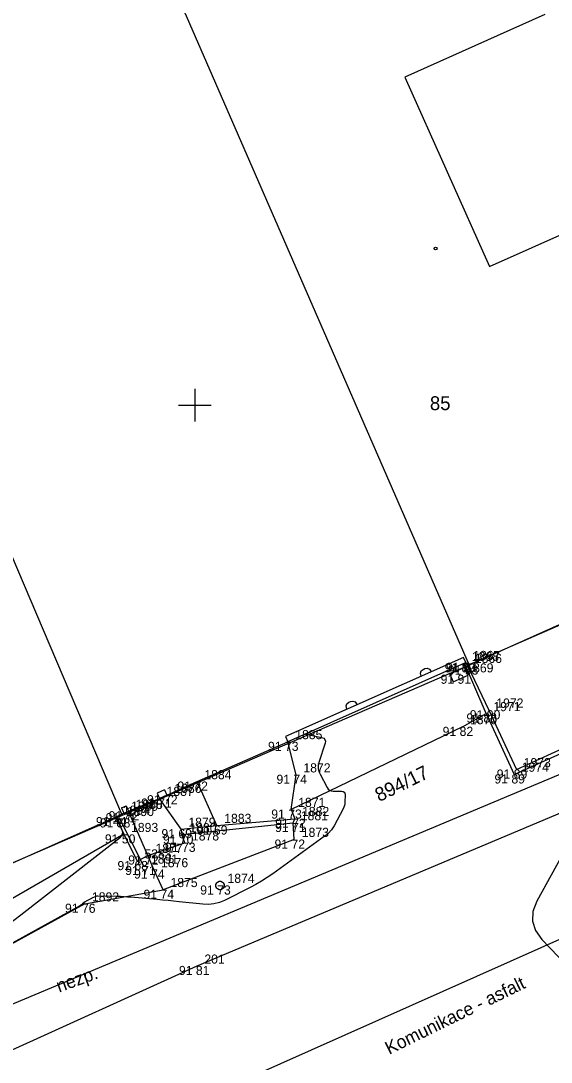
# Model space of a CAD drawing. Extents: x -711081 to -709338, y -1025122 to -1024092.
# Drawn here: x -710805.34 to -710789.07, y -1024945.16 to -1024913.2 of the extents above; entities that cross this region are included whole.
import ezdxf

# ---------------------------------------------------------------- set-up
doc = ezdxf.new("R2010")
doc.units = 0
for name, color, linetype in [('Ex_Major Contours', 7, 'Continuous'), ('Ex_Minor Contours', 7, 'Continuous'), ('Z_body', 7, 'Continuous'), ('Z_body_cisla', 7, 'Continuous'), ('Z_body_vysky_redukovane', 7, 'Continuous'), ('Z_budova', 7, 'Continuous'), ('Z_chodnik', 7, 'Continuous'), ('Z_hektometricka_sit', 7, 'Continuous'), ('Z_hrany_paty', 7, 'Continuous'), ('Z_katastr_cisla_pozemkova', 7, 'Continuous'), ('Z_katastr_cisla_stavebni', 7, 'Continuous'), ('Z_katastr_hranice', 7, 'Continuous'), ('Z_katastr_vnitrni_kresba', 7, 'Continuous'), ('Z_katastr_znacky_budov', 7, 'Continuous'), ('Z_komunikace', 7, 'Continuous'), ('Z_obruba', 7, 'Continuous'), ('Z_pilire', 7, 'Continuous'), ('Z_ploty', 7, 'Continuous'), ('Z_ploty_znacky', 7, 'Continuous'), ('Z_popisy', 7, 'Continuous'), ('Z_rozhranni', 7, 'Continuous'), ('Z_site_vodovod_znaky', 7, 'Continuous'), ('Z_vdz12_prerusovana', 7, 'Continuous'), ('Z_vstupy', 7, 'Continuous'), ('Z_zabradli', 7, 'Continuous'), ('Z_zlabek', 7, 'Continuous')]:
    doc.layers.add(name, color=color, linetype=linetype)

# ---------------------------------------------------------------- blocks, each defined once
blk = doc.blocks.new('POINT_DISPLAY')
blk.add_line((0, 0), (0, 0))
blk = doc.blocks.new('Z666')
for p, q in [((-0.25, 0.13), (-0.25, -0.13)), ((0.25, 0.13), (-0.25, 0.13)), ((0.25, -0.13), (0.25, 0.13)), ((-0.25, -0.13), (0.25, -0.13))]:
    blk.add_line(p, q)
blk = doc.blocks.new('Z216')
for p, q in [((-0.17, 0), (-0.15, 0.1)), ((-0.15, 0.1), (-0.1, 0.15)), ((-0.1, 0.15), (-0.03, 0.17)), ((-0.03, 0.17), (0.03, 0.17)), ((0.03, 0.17), (0.1, 0.15)), ((0.1, 0.15), (0.15, 0.1)), ((0.15, 0.1), (0.17, 0))]:
    blk.add_line(p, q)
blk = doc.blocks.new('Z614')
for p, q in [((-0.13, 0.03), (-0.1, 0.08)), ((-0.13, -0.03), (-0.13, 0.03)), ((-0.1, 0.08), (-0.08, 0.1)), ((-0.08, 0.1), (-0.03, 0.13)), ((-0.03, 0.13), (0.03, 0.13)), ((0.03, 0.13), (0.08, 0.1)), ((0.08, 0.1), (0.1, 0.08)), ((0.1, 0.08), (0.13, 0.03)), ((0.13, 0.03), (0.13, -0.03)), ((-0.1, -0.08), (-0.13, -0.03)), ((-0.08, -0.1), (-0.1, -0.08)), ((-0.03, -0.13), (-0.08, -0.1)), ((0.03, -0.13), (-0.03, -0.13)), ((0.08, -0.1), (0.03, -0.13)), ((0.1, -0.08), (0.08, -0.1)), ((0.13, -0.03), (0.1, -0.08))]:
    blk.add_line(p, q)

msp = doc.modelspace()

# ---------------------------------------------------------------- linework, layer by layer
at = {"layer": 'Ex_Major Contours'}
msp.add_lwpolyline([(-710787.855, -1024937.233), (-710789.505, -1024940.222), (-710789.629, -1024940.536), (-710789.644, -1024940.837), (-710789.552, -1024941.123), (-710789.352, -1024941.395), (-710788.107, -1024942.695)], dxfattribs=at)
at = {"layer": 'Ex_Minor Contours'}
for points in [[(-710796.473, -1024935.029), (-710796.543, -1024935.083), (-710796.552, -1024935.091), (-710796.554, -1024935.098), (-710796.549, -1024935.103), (-710796.538, -1024935.107), (-710796.111, -1024935.196), (-710796.047, -1024935.219), (-710796.009, -1024935.257), (-710795.995, -1024935.309), (-710796.006, -1024935.376), (-710796.193, -1024935.97), (-710796.213, -1024936.062), (-710796.215, -1024936.153), (-710796.197, -1024936.242), (-710796.16, -1024936.329), (-710795.94, -1024936.737), (-710795.906, -1024936.784), (-710795.865, -1024936.818), (-710795.815, -1024936.839), (-710795.758, -1024936.845), (-710795.5, -1024936.844), (-710795.451, -1024936.851), (-710795.417, -1024936.872), (-710795.397, -1024936.907), (-710795.392, -1024936.956), (-710795.399, -1024937.18), (-710795.403, -1024937.235), (-710795.414, -1024937.289), (-710795.431, -1024937.341), (-710795.454, -1024937.391), (-710795.724, -1024937.91), (-710795.742, -1024937.943), (-710795.763, -1024937.974), (-710795.786, -1024938.004), (-710795.811, -1024938.032), (-710795.915, -1024938.141), (-710795.941, -1024938.168), (-710795.969, -1024938.193), (-710795.998, -1024938.217), (-710796.028, -1024938.24), (-710797.612, -1024939.384), (-710797.78, -1024939.5), (-710797.952, -1024939.609), (-710798.128, -1024939.712), (-710798.309, -1024939.807), (-710799.087, -1024940.198), (-710799.248, -1024940.265), (-710799.414, -1024940.308), (-710799.584, -1024940.326), (-710799.759, -1024940.319), (-710800.484, -1024940.241), (-710800.653, -1024940.223), (-710800.822, -1024940.206), (-710800.991, -1024940.19), (-710801.16, -1024940.174), (-710801.965, -1024940.104), (-710802.07, -1024940.095), (-710802.175, -1024940.089), (-710802.281, -1024940.084), (-710802.386, -1024940.081), (-710802.977, -1024940.069), (-710802.998, -1024940.07), (-710803.019, -1024940.072), (-710803.04, -1024940.078), (-710803.06, -1024940.085), (-710803.139, -1024940.119), (-710803.159, -1024940.128), (-710803.178, -1024940.137), (-710803.198, -1024940.147), (-710803.217, -1024940.156), (-710803.295, -1024940.198), (-710803.314, -1024940.208), (-710803.333, -1024940.22), (-710803.351, -1024940.232), (-710803.368, -1024940.245), (-710803.45, -1024940.309), (-710803.469, -1024940.324), (-710803.489, -1024940.337), (-710803.51, -1024940.35), (-710803.531, -1024940.363), (-710809.918, -1024943.887)], [(-710805.772, -1024940.97), (-710805.338, -1024940.644), (-710802.288, -1024938.255), (-710802.244, -1024938.21), (-710802.219, -1024938.159), (-710802.215, -1024938.103), (-710802.23, -1024938.042), (-710802.375, -1024937.667), (-710802.376, -1024937.662), (-710802.377, -1024937.657), (-710802.378, -1024937.652), (-710802.378, -1024937.646), (-710802.374, -1024937.613)]]:
    msp.add_lwpolyline(points, dxfattribs=at)
at = {"layer": 'Z_budova'}
for p, q in [((-710788.45, -1024931.6), (-710791.63, -1024932.99)), ((-710791.69, -1024932.9), (-710791.76, -1024932.74)), ((-710791.63, -1024932.99), (-710791.69, -1024932.9)), ((-710802.25, -1024937.36), (-710802.18, -1024937.52)), ((-710802.43, -1024937.64), (-710810.82, -1024941.38)), ((-710802.18, -1024937.52), (-710802.43, -1024937.64))]:
    msp.add_line(p, q, dxfattribs=at)
at = {"layer": 'Z_chodnik'}
for p, q in [((-710791.63, -1024932.99), (-710790.98, -1024934.36)), ((-710790.13, -1024936.18), (-710785.02, -1024933.85)), ((-710790.98, -1024934.36), (-710790.13, -1024936.18))]:
    msp.add_line(p, q, dxfattribs=at)
at = {"layer": 'Z_hektometricka_sit'}
for p, q in [((-710800, -1024924.5), (-710800, -1024925.5)), ((-710800.5, -1024925), (-710799.5, -1024925))]:
    msp.add_line(p, q, dxfattribs=at)
at = {"layer": 'Z_hrany_paty'}
msp.add_line((-710802.18, -1024938.17), (-710810.09, -1024942.72), dxfattribs=at)
at = {"layer": 'Z_katastr_hranice'}
for p, q in [((-710800.72, -1024912), (-710791.58, -1024932.98)), ((-710760.45, -1024924.43), (-710830.16, -1024953.7)), ((-710782.63, -1024928.96), (-710791.58, -1024932.98)), ((-710791.58, -1024932.98), (-710802.23, -1024937.59)), ((-710802.23, -1024937.59), (-710807.62, -1024939.92))]:
    msp.add_line(p, q, dxfattribs=at)
at = {"layer": 'Z_katastr_vnitrni_kresba'}
for p, q in [((-710789.26, -1024913.01), (-710793.56, -1024914.93)), ((-710812.55, -1024913.39), (-710802.23, -1024937.59)), ((-710793.56, -1024914.93), (-710790.96, -1024920.74)), ((-710790.96, -1024920.74), (-710787.07, -1024919.01))]:
    msp.add_line(p, q, dxfattribs=at)
at = {"layer": 'Z_katastr_znacky_budov'}
msp.add_circle((-710792.612, -1024920.19), 0.0437, dxfattribs=at)
at = {"layer": 'Z_komunikace'}
for p, q in [((-710799.93, -1024942.21), (-710787.77, -1024937.08)), ((-710812.23, -1024947.79), (-710799.93, -1024942.21))]:
    msp.add_line(p, q, dxfattribs=at)
at = {"layer": 'Z_obruba'}
for p, q in [((-710791.06, -1024934.46), (-710791.73, -1024932.92)), ((-710790.2, -1024936.33), (-710785.03, -1024934)), ((-710791.06, -1024934.46), (-710790.2, -1024936.33))]:
    msp.add_line(p, q, dxfattribs=at)
at = {"layer": 'Z_ploty'}
for p, q in [((-710791.76, -1024932.74), (-710797.22, -1024935.17)), ((-710791.73, -1024932.92), (-710797.15, -1024935.33)), ((-710791.73, -1024932.92), (-710791.69, -1024932.9)), ((-710797.22, -1024935.17), (-710797.15, -1024935.33)), ((-710800.93, -1024936.81), (-710801.16, -1024936.91)), ((-710801.16, -1024936.91), (-710801.09, -1024937.07)), ((-710800.86, -1024936.97), (-710801.09, -1024937.07)), ((-710800.93, -1024936.81), (-710800.86, -1024936.97)), ((-710802.25, -1024937.36), (-710802.11, -1024937.3)), ((-710802.11, -1024937.3), (-710802.04, -1024937.46)), ((-710802.18, -1024937.52), (-710802.04, -1024937.46))]:
    msp.add_line(p, q, dxfattribs=at)
at = {"layer": 'Z_rozhranni'}
for p, q in [((-710791.79, -1024934.87), (-710791.06, -1024934.46)), ((-710791.79, -1024934.87), (-710797.05, -1024937.41)), ((-710796.89, -1024936.34), (-710797.15, -1024935.33)), ((-710797.05, -1024937.41), (-710796.89, -1024936.34)), ((-710799.33, -1024937.9), (-710799.93, -1024936.55)), ((-710800.42, -1024938.01), (-710801.09, -1024937.07)), ((-710802.43, -1024937.64), (-710802.18, -1024938.17)), ((-710801.44, -1024938.82), (-710802.04, -1024937.46)), ((-710797.05, -1024937.41), (-710796.93, -1024937.69)), ((-710796.95, -1024938.33), (-710796.98, -1024937.82)), ((-710802.18, -1024938.17), (-710801.77, -1024938.99)), ((-710796.95, -1024938.33), (-710800.97, -1024939.87)), ((-710800.31, -1024938.43), (-710800.4, -1024938.18)), ((-710801.44, -1024938.82), (-710800.31, -1024938.43)), ((-710801.77, -1024938.99), (-710801.44, -1024938.82)), ((-710801.26, -1024939.25), (-710801.44, -1024938.82)), ((-710800.97, -1024939.87), (-710801.26, -1024939.25)), ((-710803.38, -1024940.3), (-710800.97, -1024939.87)), ((-710803.38, -1024940.3), (-710809.94, -1024943.92))]:
    msp.add_line(p, q, dxfattribs=at)
at = {"layer": 'Z_vdz12_prerusovana'}
msp.add_line((-710798.4, -1024945.67), (-710786.68, -1024940.44), dxfattribs=at)
at = {"layer": 'Z_vstupy'}
for p, q in [((-710799.93, -1024936.55), (-710797.15, -1024935.33)), ((-710800.86, -1024936.97), (-710799.93, -1024936.55)), ((-710802.04, -1024937.46), (-710801.09, -1024937.07))]:
    msp.add_line(p, q, dxfattribs=at)
at = {"layer": 'Z_zabradli'}
msp.add_line((-710802.31, -1024937.68), (-710801.58, -1024939.14), dxfattribs=at)
at = {"layer": 'Z_zlabek'}
for p, q in [((-710799.33, -1024937.9), (-710796.93, -1024937.69)), ((-710796.98, -1024937.82), (-710796.93, -1024937.69)), ((-710800.42, -1024938.01), (-710799.33, -1024937.9)), ((-710800.42, -1024938.01), (-710800.4, -1024938.18)), ((-710800.4, -1024938.18), (-710796.98, -1024937.82))]:
    msp.add_line(p, q, dxfattribs=at)

# ---------------------------------------------------------------- block references
at = {"layer": 'Z_body'}
for p in [(-710791.73, -1024932.92), (-710791.69, -1024932.9), (-710791.63, -1024932.99), (-710791.9, -1024933.27), (-710791.06, -1024934.46), (-710790.98, -1024934.36), (-710791.79, -1024934.87), (-710797.15, -1024935.33), (-710796.89, -1024936.34), (-710790.2, -1024936.33), (-710790.13, -1024936.18), (-710799.93, -1024936.55), (-710801.09, -1024937.07), (-710800.86, -1024936.97), (-710802.43, -1024937.64), (-710802.31, -1024937.68), (-710802.18, -1024937.52), (-710802.04, -1024937.46), (-710797.05, -1024937.41), (-710796.93, -1024937.69), (-710800.42, -1024938.01), (-710799.33, -1024937.9), (-710796.98, -1024937.82), (-710802.18, -1024938.17), (-710800.4, -1024938.18), (-710796.95, -1024938.33), (-710800.31, -1024938.43), (-710801.77, -1024938.99), (-710801.44, -1024938.82), (-710801.58, -1024939.14), (-710801.26, -1024939.25), (-710800.97, -1024939.87), (-710799.23, -1024939.74), (-710803.38, -1024940.3), (-710799.93, -1024942.21)]:
    msp.add_blockref('POINT_DISPLAY', p, dxfattribs=at)
at = {"layer": 'Z_pilire', "rotation": 24.3}
msp.add_blockref('Z666', (-710791.9, -1024933.27), dxfattribs=at)
at = {"layer": 'Z_ploty_znacky', "rotation": 24}
for p in [(-710792.9, -1024933.25), (-710795.18, -1024934.26)]:
    msp.add_blockref('Z216', p, dxfattribs=at)
at = {"layer": 'Z_site_vodovod_znaky'}
msp.add_blockref('Z614', (-710799.23, -1024939.74), dxfattribs=at)

# ---------------------------------------------------------------- texts
at = {"layer": 'Z_body_cisla'}
for s, p in [('1868', (-710791.5, -1024932.85)), ('1867', (-710791.46, -1024932.82)), ('1869', (-710791.67, -1024933.2)), ('1866', (-710791.41, -1024932.91)), ('1971', (-710790.84, -1024934.39)), ('1972', (-710790.75, -1024934.28)), ('1870', (-710791.56, -1024934.79)), ('1885', (-710796.92, -1024935.25)), ('1872', (-710796.67, -1024936.27)), ('1974', (-710789.97, -1024936.25)), ('1973', (-710789.91, -1024936.11)), ('1884', (-710799.71, -1024936.48)), ('1887', (-710800.87, -1024936.99)), ('1886', (-710800.63, -1024936.9)), ('1871', (-710796.83, -1024937.33)), ('1894', (-710802.21, -1024937.57)), ('1890', (-710802.09, -1024937.61)), ('1889', (-710801.96, -1024937.45)), ('1888', (-710801.82, -1024937.39)), ('1882', (-710796.71, -1024937.61)), ('1879', (-710800.2, -1024937.94)), ('1883', (-710799.1, -1024937.82)), ('1881', (-710796.75, -1024937.74)), ('1893', (-710801.96, -1024938.1)), ('1880', (-710800.17, -1024938.11)), ('1873', (-710796.72, -1024938.25)), ('1878', (-710800.09, -1024938.36)), ('5283', (-710801.55, -1024938.91)), ('1877', (-710801.21, -1024938.74)), ('1891', (-710801.35, -1024939.07)), ('1876', (-710801.04, -1024939.18)), ('1875', (-710800.75, -1024939.79)), ('1874', (-710799, -1024939.66)), ('1892', (-710803.16, -1024940.23)), ('201', (-710799.71, -1024942.14))]:
    msp.add_text(s, height=0.28, dxfattribs=at).set_placement(p)
at = {"layer": 'Z_body_vysky_redukovane'}
for s, p in [('91 89', (-710792.337, -1024933.2)), ('91 93', (-710792.297, -1024933.18)), ('91 93', (-710792.237, -1024933.27)), ('91 91', (-710792.46, -1024933.55)), ('91 88', (-710791.667, -1024934.74)), ('91 90', (-710791.563, -1024934.64)), ('91 82', (-710792.397, -1024935.15)), ('91 73', (-710797.757, -1024935.61)), ('91 74', (-710797.497, -1024936.62)), ('91 89', (-710790.807, -1024936.61)), ('91 89', (-710790.737, -1024936.46)), ('91 72', (-710800.537, -1024936.83)), ('91 71', (-710801.65, -1024937.35)), ('91 72', (-710801.467, -1024937.25)), ('91 73', (-710797.657, -1024937.69)), ('91 44', (-710803.037, -1024937.92)), ('91 58', (-710802.917, -1024937.96)), ('91 71', (-710802.74, -1024937.8)), ('91 72', (-710802.647, -1024937.74)), ('91 72', (-710797.537, -1024937.97)), ('91 69', (-710801.027, -1024938.29)), ('91 69', (-710799.937, -1024938.18)), ('91 71', (-710797.54, -1024938.1)), ('91 50', (-710802.763, -1024938.45)), ('91 70', (-710800.983, -1024938.46)), ('91 72', (-710797.557, -1024938.61)), ('91 73', (-710800.917, -1024938.71)), ('91 68', (-710802.377, -1024939.27)), ('91 72', (-710802.047, -1024939.1)), ('91 71', (-710802.14, -1024939.42)), ('91 74', (-710801.867, -1024939.53)), ('91 74', (-710801.577, -1024940.15)), ('91 73', (-710799.837, -1024940.02)), ('91 76', (-710803.987, -1024940.58)), ('91 81', (-710800.49, -1024942.49))]:
    msp.add_text(s, height=0.28, dxfattribs=at).set_placement(p)
at = {"layer": 'Z_katastr_cisla_pozemkova'}
msp.add_text('894/17', height=0.425, rotation=26, dxfattribs=at).set_placement((-710794.344, -1024937.183))
at = {"layer": 'Z_katastr_cisla_stavebni'}
msp.add_text('85', height=0.425, dxfattribs=at).set_placement((-710792.788, -1024925.15))
at = {"layer": 'Z_popisy'}
for s, rotation, p in [('nezp.', 19.8, (-710804.17, -1024943.03)), ('Komunikace - asfalt', 26.1, (-710794.04, -1024944.94))]:
    msp.add_text(s, height=0.4, rotation=rotation, dxfattribs=at).set_placement(p)

doc.saveas('drawing.dxf')
